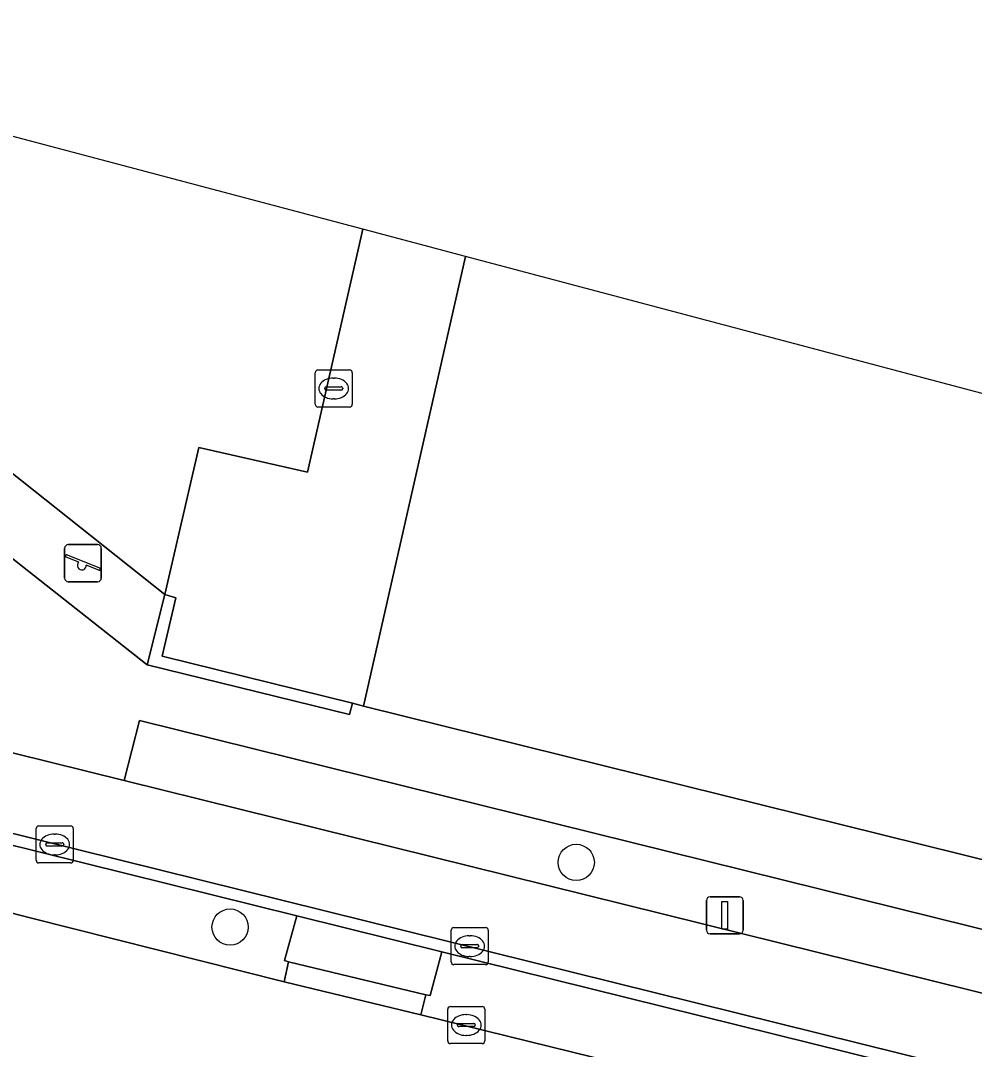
# Model space of a CAD drawing. Extents: x 161771 to 163125, y 382475 to 383179.
# Drawn here: x 161920.83 to 161946.55, y 383133.59 to 383161.33 of the extents above; entities that cross this region are included whole.
import ezdxf

# ---------------------------------------------------------------- set-up
doc = ezdxf.new("R2010")
doc.units = 0
for name, color, linetype in [('IMGEO_Berm_open', 7, 'Continuous'), ('IMGEO_Boom', 7, 'Continuous'), ('IMGEO_Fietspad_gesloten', 7, 'Continuous'), ('IMGEO_Groenvoorziening', 7, 'Continuous'), ('IMGEO_Haag', 7, 'Continuous'), ('IMGEO_Kolk', 7, 'Continuous'), ('IMGEO_Lichtmast', 7, 'Continuous'), ('IMGEO_Muur', 7, 'Continuous'), ('IMGEO_Rijbaan_lokaal_gesloten', 7, 'Continuous'), ('IMGEO_Speelvoorziening', 7, 'Continuous'), ('IMGEO_Voetpad_op_trap', 7, 'Continuous'), ('IMGEO_Voetpad_open', 7, 'Continuous'), ('IMGEO_Waterloop', 7, 'Continuous')]:
    doc.layers.add(name, color=color, linetype=linetype)

msp = doc.modelspace()

# ---------------------------------------------------------------- linework, layer by layer
at = {"layer": 'IMGEO_Berm_open'}
msp.add_lwpolyline([(161915.63, 383140.333), (161928.283, 383137.192), (161932.194, 383136.221), (161975.062, 383125.601), (161978.973, 383124.622), (162000, 383119.435), (162082.999, 383098.959), (162134.07, 383086.429), (162137.013, 383085.752), (162139.954, 383085.159), (162150.044, 383083.349), (162150.119, 383083.649), (162140.008, 383085.446), (162137.066, 383086.053), (162134.136, 383086.721), (162083.074, 383099.255), (162000, 383119.758), (161979.048, 383124.929), (161915.689, 383140.639)], dxfattribs=at)
at = {"layer": 'IMGEO_Boom'}
for centre in [(161935.813, 383138.635), (161926.482, 383136.892)]:
    msp.add_circle(centre, 0.489, dxfattribs=at)
at = {"layer": 'IMGEO_Fietspad_gesloten'}
for points in [[(162000, 383121.941), (161979.686, 383126.952), (161923.625, 383140.841), (161915.671, 383142.812)], [(161915.689, 383140.639), (161979.048, 383124.929), (162000, 383119.758), (162083.074, 383099.255), (162134.136, 383086.721), (162137.066, 383086.053), (162140.008, 383085.446), (162150.119, 383083.649), (162150.597, 383085.738), (162150.168, 383085.809), (162140.488, 383087.535), (162137.535, 383088.116), (162134.626, 383088.77), (162083.536, 383101.336), (162000, 383121.941)]]:
    msp.add_lwpolyline(points, dxfattribs=at)
at = {"layer": 'IMGEO_Groenvoorziening'}
msp.add_lwpolyline([(161911.832, 383141.489), (161911.501, 383140.551), (161918.999, 383137.683), (161921.093, 383137.145), (161927.938, 383135.419), (161928.06, 383135.952), (161927.944, 383135.994), (161928.283, 383137.192), (161915.63, 383140.333)], dxfattribs=at)
msp.add_lwpolyline([(161932.194, 383136.221), (161931.872, 383135.045), (161931.755, 383135.064), (161931.625, 383134.527), (161974.777, 383123.907), (161974.877, 383124.423), (161974.769, 383124.458), (161975.062, 383125.601)], close=True, dxfattribs=at)
at = {"layer": 'IMGEO_Haag'}
msp.add_lwpolyline([(161911.832, 383141.489), (161911.501, 383140.551), (161918.999, 383137.683), (161921.093, 383137.145), (161927.938, 383135.419), (161928.06, 383135.952), (161927.944, 383135.994), (161928.283, 383137.192), (161915.63, 383140.333)], dxfattribs=at)
msp.add_lwpolyline([(161975.062, 383125.601), (161932.194, 383136.221), (161931.872, 383135.045), (161931.755, 383135.064), (161931.625, 383134.527), (161974.777, 383123.907), (161974.877, 383124.423), (161974.769, 383124.458)], close=True, dxfattribs=at)
at = {"layer": 'IMGEO_Kolk'}
for p, q in [((161928.775, 383150.983), (161928.775, 383151.835)), ((161928.85, 383151.909), (161929.702, 383151.909)), ((161929.776, 383151.835), (161929.776, 383150.983)), ((161929.077, 383151.452), (161929.475, 383151.452)), ((161929.263, 383151.689), (161929.288, 383151.689)), ((161929.034, 383151.403), (161929.034, 383151.415)), ((161929.472, 383151.366), (161929.074, 383151.366)), ((161929.518, 383151.415), (161929.518, 383151.403)), ((161929.702, 383150.909), (161928.85, 383150.909)), ((161929.286, 383151.129), (161929.261, 383151.129)), ((161921.253, 383138.694), (161921.253, 383139.546)), ((161921.328, 383139.62), (161922.18, 383139.62)), ((161922.254, 383139.546), (161922.254, 383138.694)), ((161921.741, 383139.4), (161921.766, 383139.4)), ((161921.512, 383139.114), (161921.512, 383139.126)), ((161921.95, 383139.077), (161921.552, 383139.077)), ((161921.555, 383139.163), (161921.953, 383139.163)), ((161921.996, 383139.126), (161921.996, 383139.114)), ((161921.764, 383138.84), (161921.739, 383138.84)), ((161922.18, 383138.62), (161921.328, 383138.62)), ((161932.44, 383135.953), (161932.44, 383136.805)), ((161932.515, 383136.879), (161933.367, 383136.879)), ((161933.441, 383136.805), (161933.441, 383135.953)), ((161932.928, 383136.659), (161932.953, 383136.659)), ((161932.699, 383136.373), (161932.699, 383136.385)), ((161933.137, 383136.336), (161932.739, 383136.336)), ((161932.742, 383136.422), (161933.14, 383136.422)), ((161933.183, 383136.385), (161933.183, 383136.373)), ((161932.951, 383136.099), (161932.926, 383136.099)), ((161933.367, 383135.879), (161932.515, 383135.879)), ((161932.349, 383133.826), (161932.349, 383134.678)), ((161932.424, 383134.752), (161933.276, 383134.752)), ((161932.837, 383134.532), (161932.862, 383134.532)), ((161933.35, 383134.678), (161933.35, 383133.826)), ((161932.608, 383134.246), (161932.608, 383134.258)), ((161932.651, 383134.295), (161933.049, 383134.295)), ((161933.092, 383134.258), (161933.092, 383134.246)), ((161933.046, 383134.209), (161932.648, 383134.209)), ((161933.276, 383133.752), (161932.424, 383133.752)), ((161932.86, 383133.972), (161932.835, 383133.972))]:
    msp.add_line(p, q, dxfattribs=at)
for points in [[(161928.775, 383150.983), (161928.775, 383151.835)], [(161928.85, 383151.909), (161929.702, 383151.909)], [(161929.776, 383151.835), (161929.776, 383150.983)], [(161929.702, 383150.909), (161928.85, 383150.909)], [(161921.253, 383138.694), (161921.253, 383139.546)], [(161921.328, 383139.62), (161922.18, 383139.62)], [(161922.254, 383139.546), (161922.254, 383138.694)], [(161922.18, 383138.62), (161921.328, 383138.62)], [(161932.44, 383135.953), (161932.44, 383136.805)], [(161932.515, 383136.879), (161933.367, 383136.879)], [(161933.441, 383136.805), (161933.441, 383135.953)], [(161933.367, 383135.879), (161932.515, 383135.879)], [(161932.349, 383133.826), (161932.349, 383134.678)], [(161932.424, 383134.752), (161933.276, 383134.752)], [(161933.35, 383134.678), (161933.35, 383133.826)], [(161933.276, 383133.752), (161932.424, 383133.752)]]:
    msp.add_lwpolyline(points, dxfattribs=at)
for centre, radius, start, end in [((161928.852, 383151.833), 0.0765, 91.552, 178.448), ((161928.852, 383151.833), 0.0765, 91.552, 178.448), ((161929.7, 383151.833), 0.0765, 1.552, 88.448), ((161929.7, 383151.833), 0.0765, 1.552, 88.448), ((161929.074, 383151.412), 0.0403, 85.8775, 175.7526), ((161929.479, 383151.414), 0.0386, 1.7309, 96.639), ((161929.071, 383151.402), 0.0366, 178.938, 274.7102), ((161929.475, 383151.409), 0.043, 264.8664, 352.4533), ((161928.852, 383150.985), 0.0765, 181.552, 268.448), ((161928.852, 383150.985), 0.0765, 181.552, 268.448), ((161929.7, 383150.985), 0.0765, 271.552, 358.448), ((161929.7, 383150.985), 0.0765, 271.552, 358.448), ((161921.33, 383139.544), 0.0765, 91.552, 178.448), ((161921.33, 383139.544), 0.0765, 91.552, 178.448), ((161922.178, 383139.544), 0.0765, 1.552, 88.448), ((161922.178, 383139.544), 0.0765, 1.552, 88.448), ((161921.552, 383139.123), 0.0403, 85.8775, 175.7526), ((161921.549, 383139.113), 0.0366, 178.938, 274.7102), ((161921.953, 383139.12), 0.043, 264.8664, 352.4533), ((161921.957, 383139.125), 0.0386, 1.7309, 96.639), ((161921.33, 383138.696), 0.0765, 181.552, 268.448), ((161921.33, 383138.696), 0.0765, 181.552, 268.448), ((161922.178, 383138.696), 0.0765, 271.552, 358.448), ((161922.178, 383138.696), 0.0765, 271.552, 358.448), ((161932.517, 383136.803), 0.0765, 91.552, 178.448), ((161932.517, 383136.803), 0.0765, 91.552, 178.448), ((161933.365, 383136.803), 0.0765, 1.552, 88.448), ((161933.365, 383136.803), 0.0765, 1.552, 88.448), ((161932.739, 383136.382), 0.0403, 85.8775, 175.7526), ((161932.736, 383136.372), 0.0366, 178.938, 274.7102), ((161933.14, 383136.379), 0.043, 264.8664, 352.4533), ((161933.144, 383136.384), 0.0386, 1.7309, 96.639), ((161932.517, 383135.955), 0.0765, 181.552, 268.448), ((161932.517, 383135.955), 0.0765, 181.552, 268.448), ((161933.365, 383135.955), 0.0765, 271.552, 358.448), ((161933.365, 383135.955), 0.0765, 271.552, 358.448), ((161932.426, 383134.676), 0.0765, 91.552, 178.448), ((161932.426, 383134.676), 0.0765, 91.552, 178.448), ((161933.274, 383134.676), 0.0765, 1.552, 88.448), ((161933.274, 383134.676), 0.0765, 1.552, 88.448), ((161932.648, 383134.255), 0.0403, 85.8775, 175.7526), ((161933.053, 383134.257), 0.0386, 1.7309, 96.639), ((161932.645, 383134.245), 0.0366, 178.938, 274.7102), ((161933.049, 383134.252), 0.043, 264.8664, 352.4533), ((161932.426, 383133.828), 0.0765, 181.552, 268.448), ((161932.426, 383133.828), 0.0765, 181.552, 268.448), ((161933.274, 383133.828), 0.0765, 271.552, 358.448), ((161933.274, 383133.828), 0.0765, 271.552, 358.448)]:
    msp.add_arc(centre, radius, start, end, dxfattribs=at)
for centre, major_axis, ratio, start_param, end_param in [((161929.262, 383151.409), (-0.387, 0.002), 0.722429, 4.712389, 7.853982), ((161929.287, 383151.409), (-0.39, 0.002), 0.717154, 1.570796, 4.712389), ((161921.74, 383139.12), (-0.387, 0.002), 0.722429, 4.712389, 7.853982), ((161921.765, 383139.12), (-0.39, 0.002), 0.717154, 1.570796, 4.712389), ((161932.927, 383136.379), (-0.387, 0.002), 0.722429, 4.712389, 7.853982), ((161932.952, 383136.379), (-0.39, 0.002), 0.717154, 1.570796, 4.712389), ((161932.836, 383134.252), (-0.387, 0.002), 0.722429, 4.712389, 7.853982), ((161932.861, 383134.252), (-0.39, 0.002), 0.717154, 1.570796, 4.712389)]:
    msp.add_ellipse(centre, major_axis=major_axis, ratio=ratio, start_param=start_param, end_param=end_param, dxfattribs=at)
at = {"layer": 'IMGEO_Lichtmast'}
for p, q in [((161939.322, 383136.809), (161939.322, 383137.609)), ((161939.322, 383137.609), (161939.322, 383136.809)), ((161939.422, 383137.709), (161940.212, 383137.709)), ((161940.212, 383137.709), (161939.422, 383137.709)), ((161940.312, 383137.609), (161940.312, 383136.809)), ((161940.312, 383136.809), (161940.312, 383137.609)), ((161940.212, 383136.709), (161939.422, 383136.709)), ((161939.422, 383136.709), (161940.212, 383136.709))]:
    msp.add_line(p, q, dxfattribs=at)
msp.add_lwpolyline([(161939.742, 383137.584), (161939.892, 383137.584), (161939.892, 383136.834), (161939.742, 383136.834), (161939.742, 383137.584)], dxfattribs=at)
for centre, start, end in [((161939.422, 383137.609), 90, 180), ((161939.422, 383137.609), 90, 180), ((161940.212, 383137.609), 0, 90), ((161940.212, 383137.609), 360, 90), ((161939.422, 383136.809), 180, 270), ((161939.422, 383136.809), 180, 270), ((161940.212, 383136.809), 270, 0), ((161940.212, 383136.809), 270, 0)]:
    msp.add_arc(centre, 0.1, start, end, dxfattribs=at)
at = {"layer": 'IMGEO_Muur'}
msp.add_lwpolyline([(161924.721, 383145.857), (161924.243, 383143.961), (161929.705, 383142.618), (161929.778, 383142.93), (161924.654, 383144.199), (161925.018, 383145.764)], close=True, dxfattribs=at)
at = {"layer": 'IMGEO_Rijbaan_lokaal_gesloten'}
msp.add_lwpolyline([(161974.777, 383123.907), (161931.625, 383134.527), (161927.938, 383135.419), (161921.093, 383137.145), (161918.999, 383137.683), (161904.911, 383141.086), (161865.575, 383149.78), (161864.206, 383150.074), (161862.232, 383150.497), (161860.286, 383150.918), (161857.589, 383151.53), (161853.259, 383142.074), (161858.074, 383141.224), (161861.557, 383140.632), (161862.515, 383140.445), (161891.594, 383135.723), (161906.528, 383133.437), (161909.255, 383133.02), (161917.154, 383131.486), (161937.858, 383126.382), (161955.16, 383122.046)], dxfattribs=at)
at = {"layer": 'IMGEO_Speelvoorziening'}
for p, q in [((161922.02, 383146.301), (161922.02, 383147.101)), ((161922.02, 383147.101), (161922.02, 383146.301)), ((161922.12, 383147.201), (161922.91, 383147.201)), ((161922.91, 383147.201), (161922.12, 383147.201)), ((161923.01, 383147.101), (161923.01, 383146.301)), ((161923.01, 383146.301), (161923.01, 383147.101)), ((161922.403, 383146.729), (161922.064, 383146.866)), ((161922.089, 383146.926), (161922.965, 383146.573)), ((161922.941, 383146.513), (161922.601, 383146.65)), ((161922.91, 383146.201), (161922.12, 383146.201)), ((161922.12, 383146.201), (161922.91, 383146.201))]:
    msp.add_line(p, q, dxfattribs=at)
for centre, radius, start, end in [((161922.12, 383147.101), 0.1, 90, 180), ((161922.12, 383147.101), 0.1, 90, 180), ((161922.91, 383147.101), 0.1, 0, 90), ((161922.91, 383147.101), 0.1, 360, 90), ((161922.077, 383146.896), 0.0327, 68.078, 248.078), ((161922.482, 383146.639), 0.12, 130.9928, 5.1632), ((161922.953, 383146.543), 0.0327, 248.078, 68.078), ((161922.12, 383146.301), 0.1, 180, 270), ((161922.12, 383146.301), 0.1, 180, 270), ((161922.91, 383146.301), 0.1, 270, 0), ((161922.91, 383146.301), 0.1, 270, 0)]:
    msp.add_arc(centre, radius, start, end, dxfattribs=at)
at = {"layer": 'IMGEO_Voetpad_op_trap'}
msp.add_lwpolyline([(161918.896, 383150.479), (161917.815, 383149.026), (161924.243, 383143.961), (161924.721, 383145.857)], close=True, dxfattribs=at)
at = {"layer": 'IMGEO_Voetpad_open'}
for points in [[(162084.42, 383104.723), (162000, 383125.537), (161980.607, 383130.319), (161930.08, 383142.847), (161929.778, 383142.93), (161929.705, 383142.618), (161924.243, 383143.961), (161917.815, 383149.026), (161916.477, 383147.228), (161916.341, 383147.314), (161914.492, 383147.706), (161914.191, 383147.925), (161906.393, 383149.733), (161877.454, 383156.444), (161873.619, 383157.344), (161862.538, 383159.933), (161862.13, 383161.327), (161860.165, 383156.876), (161865.311, 383156.282)], [(161915.671, 383142.812), (161923.625, 383140.841), (161924.036, 383142.458), (161980.138, 383128.56), (162000, 383123.662), (162083.965, 383102.956), (162150.353, 383086.602), (162150.168, 383085.809), (162150.597, 383085.738), (162159.849, 383084.089)]]:
    msp.add_lwpolyline(points, dxfattribs=at)
for points in [[(161914.888, 383159.724), (161914.888, 383159.724), (161911.767, 383156.061), (161917.187, 383151.723), (161917.274, 383151.833), (161917.47, 383151.695), (161918.614, 383150.687), (161918.896, 383150.479), (161924.721, 383145.857), (161925.636, 383149.817), (161928.567, 383149.151), (161930.061, 383155.701)], [(161932.831, 383154.966), (161930.061, 383155.701), (161928.567, 383149.151), (161925.636, 383149.817), (161924.721, 383145.857), (161925.018, 383145.764), (161924.654, 383144.199), (161929.778, 383142.93), (161930.08, 383142.847), (161932.831, 383154.966)], [(162150.168, 383085.809), (162150.353, 383086.602), (162083.965, 383102.956), (162000, 383123.662), (161980.138, 383128.56), (161924.036, 383142.458), (161923.625, 383140.841), (161979.686, 383126.952), (162000, 383121.941), (162083.536, 383101.336), (162134.626, 383088.77), (162137.535, 383088.116), (162140.488, 383087.535)], [(161928.283, 383137.192), (161927.944, 383135.994), (161928.06, 383135.952), (161931.755, 383135.064), (161931.872, 383135.045), (161932.194, 383136.221)], [(161927.938, 383135.419), (161931.625, 383134.527), (161931.755, 383135.064), (161928.06, 383135.952)]]:
    msp.add_lwpolyline(points, close=True, dxfattribs=at)
at = {"layer": 'IMGEO_Waterloop'}
msp.add_lwpolyline([(162047.886, 383124.46), (162049.306, 383123.43), (162047.619, 383121.219), (162040.518, 383126.413), (162002.94, 383136.377), (161932.831, 383154.966), (161932.831, 383154.966), (161930.08, 383142.847), (161980.607, 383130.319), (162000, 383125.537), (162084.42, 383104.723), (162159.522, 383086.226), (162160.015, 383088.308), (162160.209, 383089.128), (162160.247, 383089.352), (162160.311, 383089.769), (162160.599, 383089.696), (162163.573, 383089.046), (162164.628, 383088.815), (162167.283, 383088.235)], dxfattribs=at)

doc.saveas('drawing.dxf')
